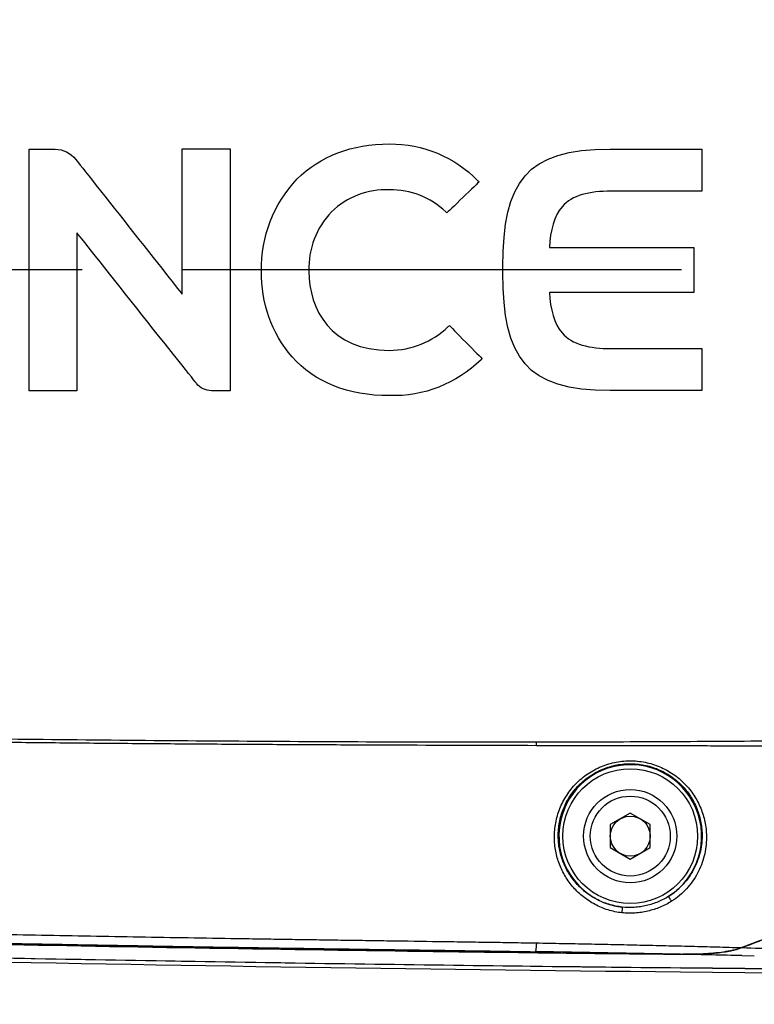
# Model space of a CAD drawing. Header units: millimetres. Extents: x 5828 to 6704, y 123 to 421.
# Tile 263 of 288: x 6534.8 to 6537.56, y 364.1 to 367.79. Entities that reach past the tile are written whole.
import ezdxf

# ---------------------------------------------------------------- set-up
doc = ezdxf.new("R2010")
doc.units = ezdxf.units.MM
doc.linetypes.add('CENTER', pattern=[0.6, 0.375, -0.075, 0.075, -0.075])
for name, color, linetype in [('中心线', 7, 'Continuous'), ('外形图', 7, 'Continuous'), ('尺寸标注', 7, 'Continuous'), ('运动范围', 7, 'Continuous')]:
    doc.layers.add(name, color=color, linetype=linetype)
doc.styles.add('微软雅黑', font='msyh.ttc', dxfattribs={"height": 1.5})
doc.dimstyles.new('尺寸标注_1_20比例', dxfattribs={"dimtxt": 1.5, "dimasz": 1.25, "dimexe": 0.5, "dimexo": 0.4, "dimgap": 0.5, "dimtad": 1, "dimdec": 1, "dimlfac": 20, "dimdsep": 46, "dimtxsty": '微软雅黑', "dimcen": 0.09, "dimadec": 0, "dimazin": 0, "dimtp": 0.01, "dimtm": 0.01, "dimtfac": 1, "dimtdec": 1, "dimtofl": 0, "dimtmove": 0, "dimatfit": 3, "dimfxl": 1, "dimtolj": 1, "dimarcsym": 0})

# ---------------------------------------------------------------- blocks, each defined once
blk = doc.blocks.new('*D1144')
at = {"layer": 'Defpoints', "color": 0}
for p in [(6557.7962, 395.6702), (6487.6476, 286.2413), (6537.9972, 286.2413)]:
    blk.add_point(p, dxfattribs=at)
at = {"layer": '尺寸标注', "color": 0, "lineweight": -2}
for p, q in [((6557.3962, 395.6702), (6487.1476, 395.6702)), ((6487.6476, 394.4202), (6487.6476, 287.4913)), ((6537.5972, 286.2413), (6487.1476, 286.2413))]:
    blk.add_line(p, q, dxfattribs=at)
at = {"layer": '尺寸标注', "color": 0}
for points in [[(6487.856, 394.4202), (6487.4393, 394.4202), (6487.6476, 395.6702)], [(6487.4393, 287.4913), (6487.856, 287.4913), (6487.6476, 286.2413)]]:
    blk.add_solid(points, dxfattribs=at)
at = {"layer": '尺寸标注', "color": 0, "insert": (6486.376, 340.9558), "char_height": 1.5, "attachment_point": 5, "rotation": 90, "style": '微软雅黑'}
blk.add_mtext('\\A1;\\A1;{\\fAlibaba PuHuiTi 3.0 55 Regular|b0|i0|c134|p18;2188.6}', dxfattribs=at)

msp = doc.modelspace()

# ---------------------------------------------------------------- linework, layer by layer
at = {"layer": '中心线', "linetype": 'CENTER', "ltscale": 5}
msp.add_line((6564.2883, 366.8553), (6521.5298, 366.8553), dxfattribs=at)
at = {"layer": '外形图', "linetype": 'ByBlock'}
for p, q in [((6536.7437, 365.0697), (6536.7437, 365.0825)), ((6537.0962, 364.8169), (6537.0212, 364.7736)), ((6537.1712, 364.7736), (6537.0962, 364.8169)), ((6537.0212, 364.7736), (6537.0212, 364.687)), ((6537.1712, 364.687), (6537.1712, 364.7736)), ((6537.0212, 364.687), (6537.0962, 364.6437)), ((6537.0962, 364.6437), (6537.1712, 364.687)), ((6537.5153, 364.3119), (6537.5151, 364.3119)), ((6537.2849, 364.2871), (6537.2932, 364.2869)), ((6537.2849, 364.287), (6537.2933, 364.2868)), ((6537.5151, 364.2819), (6537.562, 364.2807)), ((6537.2844, 364.2364), (6538.0366, 364.2293)), ((6538.0366, 364.2293), (6537.2844, 364.2364)), ((6537.2843, 364.2211), (6538.0365, 364.214))]:
    msp.add_line(p, q, dxfattribs=at)
for radius in [0.253, 0.175, 0.15, 0.075]:
    msp.add_circle((6537.0962, 364.7303), radius, dxfattribs=at)
for centre, radius, start, end in [((6537.0962, 364.7303), 0.268, 302.8618, 263.427), ((6539.0515, 587.3326), 223.1008, 268.606139, 268.934052), ((6539.8154, 628.2612), 264.0365, 268.933534, 269.193667), ((6540.6803, 691.2933), 327.0239, 269.225572, 269.405107), ((6534.8619, 243.1983), 121.113, 88.853652, 89.111659), ((6537.3102, 365.8852), 1.5984, 269.0946, 269.3926), ((6535.6646, 286.1394), 78.1644, 88.643405, 88.80602), ((6540.6124, 684.8532), 320.6341, 269.193573, 269.405293)]:
    msp.add_arc(centre, radius, start, end, dxfattribs=at)
for points, knots in [([(6536.2603, 364.2992), (6535.7358, 364.3064), (6534.6869, 364.3234), (6533.1138, 364.3595), (6531.8032, 364.4001), (6530.7549, 364.4401), (6529.9689, 364.474), (6529.183, 364.5122), (6528.3975, 364.5553), (6527.743, 364.5937), (6527.2197, 364.6304), (6526.8268, 364.6498), (6526.4374, 364.7181), (6525.9472, 364.9084), (6525.408, 365.3031), (6524.9696, 365.9729), (6524.7919, 366.7539), (6524.8988, 367.5478), (6525.276, 368.2549), (6525.8761, 368.7837), (6526.5012, 369.0271), (6527.0244, 369.0704), (6527.4169, 369.0933), (6527.8095, 369.1203), (6528.333, 369.1514), (6528.9877, 369.1881), (6529.7734, 369.2274), (6530.5594, 369.2624), (6531.6076, 369.3037), (6532.9182, 369.3457), (6534.4913, 369.3833), (6535.5402, 369.4011), (6536.0646, 369.4086)], [0, 0, 0, 0, 0.062547, 0.125094, 0.187642, 0.218915, 0.250189, 0.281463, 0.312736, 0.34401, 0.359646, 0.375288, 0.390909, 0.40654, 0.437679, 0.468836, 0.500009, 0.531187, 0.562362, 0.593532, 0.624708, 0.640342, 0.655997, 0.671626, 0.687262, 0.718537, 0.749811, 0.781085, 0.812358, 0.874905, 0.937453, 1, 1, 1, 1]), ([(6537.2932, 369.4237), (6537.0074, 369.4207), (6536.4358, 369.414), (6535.5783, 369.4017), (6534.7209, 369.3866), (6533.8636, 369.3683), (6533.1492, 369.3503), (6532.5777, 369.3339), (6532.1492, 369.3206), (6531.7206, 369.3063), (6531.2922, 369.2909), (6530.8637, 369.2744), (6530.4353, 369.2567), (6530.0069, 369.2378), (6529.5787, 369.2176), (6529.2218, 369.1997), (6528.9364, 369.1847), (6528.7223, 369.1731), (6528.5082, 369.1611), (6528.2942, 369.1488), (6528.0802, 369.1362), (6527.9019, 369.1253), (6527.7592, 369.1164), (6527.6522, 369.1097), (6527.5453, 369.1029), (6527.4383, 369.0959), (6527.3313, 369.0889), (6527.2422, 369.083), (6527.1709, 369.0782), (6527.1174, 369.0746), (6527.0729, 369.0715), (6527.0372, 369.069), (6527.0105, 369.0672), (6526.9838, 369.0654), (6526.957, 369.0636), (6526.9303, 369.0618), (6526.8946, 369.0592), (6526.8501, 369.0557), (6526.8057, 369.0513), (6526.7702, 369.0472), (6526.7348, 369.0425), (6526.6906, 369.0358), (6526.6378, 369.0265), (6526.5677, 369.0124), (6526.4808, 368.9917), (6526.3779, 368.9618), (6526.2765, 368.9269), (6526.1769, 368.8871), (6526.0794, 368.8425), (6525.9841, 368.7933), (6525.8913, 368.7395), (6525.8013, 368.6813), (6525.7142, 368.6187), (6525.6302, 368.552), (6525.5496, 368.4813), (6525.4725, 368.4068), (6525.3991, 368.3287), (6525.3295, 368.247), (6525.2641, 368.1621), (6525.2028, 368.0742), (6525.1458, 367.9833), (6525.0933, 367.8898), (6525.0454, 367.7939), (6525.0022, 367.6957), (6524.9639, 367.5955), (6524.9305, 367.4936), (6524.9021, 367.3903), (6524.8709, 367.2508), (6524.8498, 367.1092), (6524.8391, 366.9666), (6524.8353, 366.8237), (6524.8437, 366.645), (6524.8694, 366.468), (6524.9001, 366.3284), (6524.9282, 366.2249), (6524.9612, 366.1228), (6524.9991, 366.0226), (6525.0419, 365.9242), (6525.0894, 365.8281), (6525.1416, 365.7344), (6525.1982, 365.6433), (6525.2591, 365.5551), (6525.3243, 365.47), (6525.3935, 365.3881), (6525.4666, 365.3096), (6525.5435, 365.2348), (6525.6239, 365.1639), (6525.7076, 365.0969), (6525.7944, 365.034), (6525.8843, 364.9754), (6525.9768, 364.9213), (6526.0719, 364.8717), (6526.1692, 364.8267), (6526.2687, 364.7866), (6526.3699, 364.7513), (6526.4728, 364.721), (6526.577, 364.6957), (6526.6823, 364.6755), (6526.7707, 364.6628), (6526.8418, 364.6556), (6526.8863, 364.6519), (6526.922, 364.6493), (6526.9487, 364.6475), (6526.9755, 364.6457), (6527.0111, 364.6433), (6527.0557, 364.6402), (6527.1091, 364.6366), (6527.1626, 364.6329), (6527.2339, 364.6281), (6527.323, 364.6222), (6527.43, 364.6152), (6527.537, 364.6082), (6527.6439, 364.6014), (6527.7509, 364.5946), (6527.8936, 364.5857), (6528.0719, 364.5749), (6528.2859, 364.5622), (6528.4999, 364.5499), (6528.714, 364.5379), (6528.928, 364.5263), (6529.2135, 364.5113), (6529.5703, 364.4934), (6529.9986, 364.4732), (6530.427, 364.4542), (6530.8554, 364.4365), (6531.2838, 364.4199), (6531.7123, 364.4045), (6532.1409, 364.3902), (6532.5694, 364.3769), (6533.1409, 364.3605), (6533.8553, 364.3424), (6534.7126, 364.3241), (6535.57, 364.309), (6536.4274, 364.2966), (6536.9991, 364.29), (6537.2849, 364.287)], [0, 0, 0, 0, 0.031251, 0.062501, 0.093752, 0.125002, 0.156253, 0.171878, 0.187503, 0.203128, 0.218754, 0.234379, 0.250004, 0.265629, 0.281255, 0.29688, 0.304692, 0.312505, 0.320318, 0.32813, 0.335943, 0.343756, 0.347662, 0.351568, 0.355475, 0.359381, 0.363287, 0.367194, 0.369147, 0.3711, 0.373053, 0.37403, 0.375006, 0.375983, 0.376959, 0.377936, 0.378912, 0.380866, 0.382819, 0.383795, 0.384772, 0.386725, 0.388678, 0.390631, 0.394537, 0.398443, 0.402349, 0.406256, 0.410162, 0.414068, 0.417974, 0.42188, 0.425786, 0.429693, 0.433599, 0.437505, 0.441411, 0.445317, 0.449224, 0.45313, 0.457036, 0.460942, 0.464848, 0.468754, 0.472661, 0.476567, 0.480473, 0.484379, 0.492189, 0.496095, 0.500002, 0.507812, 0.515622, 0.519528, 0.523434, 0.52734, 0.531246, 0.535153, 0.539059, 0.542965, 0.546871, 0.550777, 0.554683, 0.55859, 0.562496, 0.566402, 0.570308, 0.574214, 0.57812, 0.582027, 0.585933, 0.589839, 0.593745, 0.597651, 0.601557, 0.605463, 0.609369, 0.613275, 0.617181, 0.619134, 0.621088, 0.622064, 0.623041, 0.624017, 0.624994, 0.626947, 0.6289, 0.630853, 0.632806, 0.636713, 0.640619, 0.644525, 0.648432, 0.652338, 0.656244, 0.664057, 0.67187, 0.679682, 0.687495, 0.695308, 0.70312, 0.718745, 0.734371, 0.749996, 0.765621, 0.781246, 0.796872, 0.812497, 0.828122, 0.843747, 0.874998, 0.906248, 0.937499, 0.968749, 1, 1, 1, 1]), ([(6534.8386, 367.3078), (6534.8386, 367.3078), (6534.8386, 367.3078), (6534.9364, 367.3078), (6534.9364, 367.3078)], [0.07692308, 0.07692308, 0.07692308, 0.07692308, 0.07692309, 0.15384615, 0.15384615, 0.15384615, 0.15384615]), ([(6534.9364, 367.3078), (6534.9364, 367.3078), (6534.9669, 367.3078), (6534.9956, 367.2936), (6535.0141, 367.2694)], [0.15384615, 0.15384615, 0.15384615, 0.15384615, 0.15384616, 0.23076923, 0.23076923, 0.23076923, 0.23076923]), ([(6535.4139, 366.7636), (6535.4139, 366.7636), (6535.4139, 366.7636), (6535.4139, 367.3091), (6535.4139, 367.3091)], [0.30769231, 0.30769231, 0.30769231, 0.30769231, 0.30769232, 0.38461538, 0.38461538, 0.38461538, 0.38461538]), ([(6535.4139, 367.3091), (6535.4139, 367.3091), (6535.4139, 367.3091), (6535.594, 367.3091), (6535.594, 367.3091)], [0.38461538, 0.38461538, 0.38461538, 0.38461538, 0.38461539, 0.46153846, 0.46153846, 0.46153846, 0.46153846]), ([(6535.594, 367.3091), (6535.594, 367.3091), (6535.594, 367.3091), (6535.594, 366.4015), (6535.594, 366.4015)], [0.46153846, 0.46153846, 0.46153846, 0.46153846, 0.46153847, 0.53846154, 0.53846154, 0.53846154, 0.53846154]), ([(6535.8458, 367.1959), (6535.8458, 367.1959), (6535.9315, 367.282), (6536.0511, 367.3276), (6536.1918, 367.3276)], [0.16666667, 0.16666667, 0.16666667, 0.16666667, 0.16666668, 0.22222222, 0.22222222, 0.22222222, 0.22222222]), ([(6536.1918, 367.3276), (6536.1918, 367.3276), (6536.3184, 367.3279), (6536.4353, 367.2792), (6536.5243, 367.1892)], [0.22222222, 0.22222222, 0.22222222, 0.22222222, 0.22222223, 0.27777778, 0.27777778, 0.27777778, 0.27777778]), ([(6537.021, 367.3084), (6537.021, 367.3084), (6537.021, 367.3084), (6537.3644, 367.3084), (6537.3644, 367.3084)], [0.05263158, 0.05263158, 0.05263158, 0.05263158, 0.05263159, 0.10526316, 0.10526316, 0.10526316, 0.10526316]), ([(6537.3644, 367.3084), (6537.3644, 367.3084), (6537.3644, 367.3084), (6537.3644, 367.1503), (6537.3644, 367.1503)], [0.10526316, 0.10526316, 0.10526316, 0.10526316, 0.10526317, 0.15789474, 0.15789474, 0.15789474, 0.15789474]), ([(6535.0141, 367.2694), (6535.0141, 367.2694), (6535.0141, 367.2694), (6535.4139, 366.7636), (6535.4139, 366.7636)], [0.23076923, 0.23076923, 0.23076923, 0.23076923, 0.23076924, 0.30769231, 0.30769231, 0.30769231, 0.30769231]), ([(6535.7118, 366.8501), (6535.7118, 366.8501), (6535.7091, 366.9803), (6535.7561, 367.1016), (6535.8458, 367.1959)], [0.11111111, 0.11111111, 0.11111111, 0.11111111, 0.11111112, 0.16666667, 0.16666667, 0.16666667, 0.16666667]), ([(6536.5284, 367.1851), (6536.5284, 367.1851), (6536.5284, 367.1851), (6536.4078, 367.0686), (6536.4078, 367.0686)], [0.33333333, 0.33333333, 0.33333333, 0.33333333, 0.33333334, 0.38888889, 0.38888889, 0.38888889, 0.38888889]), ([(6536.5243, 367.1892), (6536.5243, 367.1892), (6536.5243, 367.1892), (6536.5284, 367.1851), (6536.5284, 367.1851)], [0.27777778, 0.27777778, 0.27777778, 0.27777778, 0.27777779, 0.33333333, 0.33333333, 0.33333333, 0.33333333]), ([(6536.1918, 367.1552), (6536.1918, 367.1552), (6536.1099, 367.1584), (6536.0334, 367.1294), (6535.9742, 367.0728)], [0.5, 0.5, 0.5, 0.5, 0.50000001, 0.55555556, 0.55555556, 0.55555556, 0.55555556]), ([(6536.4038, 367.0724), (6536.4038, 367.0724), (6536.346, 367.1275), (6536.2716, 367.1565), (6536.1918, 367.1552)], [0.44444444, 0.44444444, 0.44444444, 0.44444444, 0.44444445, 0.5, 0.5, 0.5, 0.5]), ([(6537.025, 367.1503), (6537.025, 367.1503), (6536.9416, 367.1503), (6536.8787, 367.1355), (6536.8404, 367.0918)], [0.21052632, 0.21052632, 0.21052632, 0.21052632, 0.21052633, 0.26315789, 0.26315789, 0.26315789, 0.26315789]), ([(6537.3644, 367.1503), (6537.3644, 367.1503), (6537.3644, 367.1503), (6537.025, 367.1503), (6537.025, 367.1503)], [0.15789474, 0.15789474, 0.15789474, 0.15789474, 0.15789475, 0.21052632, 0.21052632, 0.21052632, 0.21052632]), ([(6535.9742, 367.0728), (6535.9742, 367.0728), (6535.9169, 367.0119), (6535.8871, 366.9338), (6535.8893, 366.8502)], [0.55555556, 0.55555556, 0.55555556, 0.55555556, 0.55555557, 0.61111111, 0.61111111, 0.61111111, 0.61111111]), ([(6536.4078, 367.0686), (6536.4078, 367.0686), (6536.4078, 367.0686), (6536.4038, 367.0724), (6536.4038, 367.0724)], [0.38888889, 0.38888889, 0.38888889, 0.38888889, 0.3888889, 0.44444444, 0.44444444, 0.44444444, 0.44444444]), ([(6536.8404, 367.0918), (6536.8404, 367.0918), (6536.8101, 367.0573), (6536.7961, 367.0023), (6536.7924, 366.9394)], [0.26315789, 0.26315789, 0.26315789, 0.26315789, 0.2631579, 0.31578947, 0.31578947, 0.31578947, 0.31578947]), ([(6535.4674, 366.4289), (6535.4674, 366.4289), (6535.4674, 366.4289), (6535.0187, 366.9941), (6535.0187, 366.9941)], [0.69230769, 0.69230769, 0.69230769, 0.69230769, 0.6923077, 0.76923077, 0.76923077, 0.76923077, 0.76923077]), ([(6535.0187, 366.9941), (6535.0187, 366.9941), (6535.0187, 366.9941), (6535.0187, 366.4015), (6535.0187, 366.4015)], [0.76923077, 0.76923077, 0.76923077, 0.76923077, 0.76923078, 0.84615385, 0.84615385, 0.84615385, 0.84615385]), ([(6536.7924, 366.9394), (6536.7924, 366.9394), (6536.7924, 366.9394), (6537.3348, 366.9394), (6537.3348, 366.9394)], [0.31578947, 0.31578947, 0.31578947, 0.31578947, 0.31578948, 0.36842105, 0.36842105, 0.36842105, 0.36842105]), ([(6537.3348, 366.9394), (6537.3348, 366.9394), (6537.3348, 366.9394), (6537.3348, 366.8551), (6537.3348, 366.8551)], [0.36842105, 0.36842105, 0.36842105, 0.36842105, 0.36842106, 0.42105263, 0.42105263, 0.42105263, 0.42105263]), ([(6536.6182, 366.8551), (6536.6182, 366.8551), (6536.6182, 366.8551), (6536.6182, 366.8666), (6536.6182, 366.8666)], [0.8947368, 0.8947368, 0.8947368, 0.8947368, 0.8947369, 1, 1, 1, 1]), ([(6536.6182, 366.8435), (6536.6182, 366.8435), (6536.6182, 366.8435), (6536.6182, 366.8551), (6536.6182, 366.8551)], [0.84210526, 0.84210526, 0.84210526, 0.84210526, 0.84210527, 0.89473684, 0.89473684, 0.89473684, 0.89473684]), ([(6537.3348, 366.8551), (6537.3348, 366.8551), (6537.3348, 366.8551), (6537.3348, 366.7706), (6537.3348, 366.7706)], [0.42105263, 0.42105263, 0.42105263, 0.42105263, 0.42105264, 0.47368421, 0.47368421, 0.47368421, 0.47368421]), ([(6535.8262, 366.5284), (6535.8262, 366.5284), (6535.7494, 366.6192), (6535.7096, 366.7312), (6535.7118, 366.8501)], [0.05555556, 0.05555556, 0.05555556, 0.05555556, 0.05555557, 0.11111111, 0.11111111, 0.11111111, 0.11111111]), ([(6535.8893, 366.8502), (6535.8893, 366.8502), (6535.8905, 366.7065), (6535.9707, 366.5528), (6536.1918, 366.5528)], [0.61111111, 0.61111111, 0.61111111, 0.61111111, 0.61111112, 0.66666667, 0.66666667, 0.66666667, 0.66666667]), ([(6537.021, 366.4017), (6537.021, 366.4017), (6536.705, 366.4017), (6536.6182, 366.5227), (6536.6182, 366.8435)], [0.78947368, 0.78947368, 0.78947368, 0.78947368, 0.78947369, 0.84210526, 0.84210526, 0.84210526, 0.84210526]), ([(6537.3348, 366.7706), (6537.3348, 366.7706), (6537.3348, 366.7706), (6536.7924, 366.7706), (6536.7924, 366.7706)], [0.47368421, 0.47368421, 0.47368421, 0.47368421, 0.47368422, 0.52631579, 0.52631579, 0.52631579, 0.52631579]), ([(6536.7924, 366.7706), (6536.7924, 366.7706), (6536.7961, 366.7078), (6536.8101, 366.6529), (6536.8404, 366.6183)], [0.52631579, 0.52631579, 0.52631579, 0.52631579, 0.5263158, 0.57894737, 0.57894737, 0.57894737, 0.57894737]), ([(6536.1918, 366.5528), (6536.1918, 366.5528), (6536.2751, 366.5532), (6536.3524, 366.5844), (6536.4127, 366.642)], [0.66666667, 0.66666667, 0.66666667, 0.66666667, 0.66666668, 0.72222222, 0.72222222, 0.72222222, 0.72222222]), ([(6536.4127, 366.642), (6536.4127, 366.642), (6536.4127, 366.642), (6536.4168, 366.646), (6536.4168, 366.646)], [0.72222222, 0.72222222, 0.72222222, 0.72222222, 0.72222223, 0.77777778, 0.77777778, 0.77777778, 0.77777778]), ([(6536.4168, 366.646), (6536.4168, 366.646), (6536.4168, 366.646), (6536.5398, 366.5216), (6536.5398, 366.5216)], [0.77777778, 0.77777778, 0.77777778, 0.77777778, 0.77777779, 0.83333333, 0.83333333, 0.83333333, 0.83333333]), ([(6536.8404, 366.6183), (6536.8404, 366.6183), (6536.8787, 366.5746), (6536.9416, 366.5598), (6537.025, 366.5598)], [0.57894737, 0.57894737, 0.57894737, 0.57894737, 0.57894738, 0.63157895, 0.63157895, 0.63157895, 0.63157895]), ([(6537.025, 366.5598), (6537.025, 366.5598), (6537.025, 366.5598), (6537.3644, 366.5598), (6537.3644, 366.5598)], [0.63157895, 0.63157895, 0.63157895, 0.63157895, 0.63157896, 0.68421053, 0.68421053, 0.68421053, 0.68421053]), ([(6537.3644, 366.5598), (6537.3644, 366.5598), (6537.3644, 366.5598), (6537.3644, 366.4017), (6537.3644, 366.4017)], [0.68421053, 0.68421053, 0.68421053, 0.68421053, 0.68421054, 0.73684211, 0.73684211, 0.73684211, 0.73684211]), ([(6536.5398, 366.5216), (6536.5398, 366.5216), (6536.5398, 366.5216), (6536.5358, 366.5176), (6536.5358, 366.5176)], [0.83333333, 0.83333333, 0.83333333, 0.83333333, 0.83333334, 0.88888889, 0.88888889, 0.88888889, 0.88888889]), ([(6536.5358, 366.5176), (6536.5358, 366.5176), (6536.4425, 366.4272), (6536.3216, 366.3799), (6536.1918, 366.383)], [0.8888889, 0.8888889, 0.8888889, 0.8888889, 0.8888889, 1, 1, 1, 1]), ([(6535.5233, 366.4015), (6535.5233, 366.4015), (6535.5014, 366.4015), (6535.4808, 366.4116), (6535.4674, 366.4289)], [0.61538462, 0.61538462, 0.61538462, 0.61538462, 0.61538463, 0.69230769, 0.69230769, 0.69230769, 0.69230769]), ([(6535.0187, 366.4015), (6535.0187, 366.4015), (6535.0187, 366.4015), (6534.8386, 366.4015), (6534.8386, 366.4015)], [0.8461538, 0.8461538, 0.8461538, 0.8461538, 0.8461539, 1, 1, 1, 1]), ([(6535.594, 366.4015), (6535.594, 366.4015), (6535.594, 366.4015), (6535.5233, 366.4015), (6535.5233, 366.4015)], [0.53846154, 0.53846154, 0.53846154, 0.53846154, 0.53846155, 0.61538462, 0.61538462, 0.61538462, 0.61538462]), ([(6537.3644, 366.4017), (6537.3644, 366.4017), (6537.3644, 366.4017), (6537.021, 366.4017), (6537.021, 366.4017)], [0.73684211, 0.73684211, 0.73684211, 0.73684211, 0.73684212, 0.78947368, 0.78947368, 0.78947368, 0.78947368]), ([(6536.7437, 365.0825), (6536.5734, 365.0822), (6536.2329, 365.0827), (6535.7222, 365.0851), (6535.2115, 365.089), (6534.7008, 365.0942), (6534.1901, 365.1007), (6533.6794, 365.1086), (6533.1687, 365.1179), (6532.4879, 365.1321), (6531.6369, 365.1533), (6530.6159, 365.1841), (6529.5951, 365.2202), (6528.9146, 365.2479), (6528.5745, 365.2626)], [0, 0, 0, 0, 0.0625, 0.125, 0.1875, 0.25, 0.3125, 0.375, 0.4375, 0.5, 0.625, 0.75, 0.875, 1, 1, 1, 1]), ([(6536.7437, 365.0697), (6536.5733, 365.0702), (6536.3177, 365.0709), (6535.9768, 365.0723), (6535.7212, 365.0736), (6535.4656, 365.0752), (6535.21, 365.0772), (6534.9543, 365.0795), (6534.6135, 365.0831), (6534.1875, 365.0884), (6533.6763, 365.096), (6533.1651, 365.105), (6532.4836, 365.1188), (6531.6317, 365.1393), (6530.6096, 365.1693), (6529.5877, 365.2047), (6528.9066, 365.2319), (6528.5661, 365.2464)], [0, 0, 0, 0, 0.0625, 0.09375, 0.125, 0.15625, 0.1875, 0.21875, 0.25, 0.3125, 0.375, 0.4375, 0.5, 0.625, 0.75, 0.875, 1, 1, 1, 1]), ([(6538.3461, 365.0937), (6538.3133, 365.0934), (6538.2474, 365.0926), (6538.1484, 365.0916), (6538.049, 365.0906), (6537.916, 365.0893), (6537.7492, 365.0878), (6537.5486, 365.0861), (6537.3476, 365.0847), (6537.1464, 365.0837), (6536.9451, 365.0829), (6536.8108, 365.0826), (6536.7437, 365.0825)], [0, 0, 0, 0, 0.061527, 0.123327, 0.185351, 0.247561, 0.372407, 0.49764, 0.623104, 0.748692, 0.874337, 1, 1, 1, 1]), ([(6538.345, 365.0703), (6538.3122, 365.0701), (6538.2464, 365.0698), (6538.1475, 365.0694), (6538.0483, 365.0691), (6537.9487, 365.0688), (6537.8489, 365.0686), (6537.7488, 365.0685), (6537.6486, 365.0684), (6537.5483, 365.0684), (6537.4479, 365.0684), (6537.3474, 365.0685), (6537.2468, 365.0687), (6537.1462, 365.0688), (6537.0456, 365.0689), (6536.9114, 365.0692), (6536.8108, 365.0695), (6536.7437, 365.0697)], [0, 0, 0, 0, 0.061484, 0.123251, 0.18525, 0.247443, 0.309793, 0.372272, 0.434851, 0.497509, 0.560228, 0.622992, 0.68579, 0.748612, 0.811449, 0.874296, 1, 1, 1, 1]), ([(6536.8113, 364.7252), (6536.8112, 364.7344), (6536.812, 364.7528), (6536.8157, 364.7801), (6536.8222, 364.8072), (6536.8312, 364.8336), (6536.8429, 364.8592), (6536.8571, 364.8836), (6536.8737, 364.9066), (6536.8926, 364.9279), (6536.9137, 364.9474), (6536.9367, 364.9647), (6536.9615, 364.9796), (6536.9877, 364.992), (6537.0152, 365.0017), (6537.0435, 365.0085), (6537.0724, 365.0124), (6537.1015, 365.0134), (6537.1306, 365.0113), (6537.1592, 365.0063), (6537.1871, 364.9985), (6537.2139, 364.9879), (6537.2394, 364.9748), (6537.2633, 364.9593), (6537.2854, 364.9417), (6537.3055, 364.9221), (6537.3235, 364.9009), (6537.3392, 364.8782), (6537.3526, 364.8543), (6537.3635, 364.8294), (6537.3721, 364.8038), (6537.3781, 364.7776), (6537.3817, 364.751), (6537.3825, 364.7332), (6537.3824, 364.7243)], [0, 0, 0, 0, 0.030475, 0.061087, 0.091853, 0.122783, 0.153884, 0.185157, 0.216601, 0.248209, 0.279971, 0.311873, 0.343899, 0.37603, 0.408242, 0.44051, 0.472806, 0.505099, 0.537355, 0.56954, 0.601615, 0.633547, 0.665302, 0.69685, 0.728167, 0.759237, 0.790053, 0.820617, 0.850942, 0.881048, 0.910966, 0.940734, 0.970395, 1, 1, 1, 1]), ([(6536.8258, 364.7303), (6536.8258, 364.7389), (6536.8265, 364.7562), (6536.8301, 364.782), (6536.8362, 364.8075), (6536.8447, 364.8324), (6536.8558, 364.8565), (6536.8692, 364.8796), (6536.885, 364.9013), (6536.9029, 364.9215), (6536.9228, 364.9399), (6536.9446, 364.9563), (6536.9681, 364.9704), (6536.9929, 364.9822), (6537.0189, 364.9913), (6537.0458, 364.9979), (6537.0731, 365.0016), (6537.1008, 365.0025), (6537.1283, 365.0006), (6537.1554, 364.996), (6537.1818, 364.9886), (6537.2073, 364.9786), (6537.2314, 364.9663), (6537.254, 364.9516), (6537.2749, 364.935), (6537.2939, 364.9165), (6537.3108, 364.8965), (6537.3256, 364.8751), (6537.3381, 364.8525), (6537.3484, 364.8291), (6537.3564, 364.805), (6537.362, 364.7803), (6537.3653, 364.7554), (6537.366, 364.7386), (6537.3659, 364.7303)], [0, 0, 0, 0, 0.030392, 0.060935, 0.091648, 0.122543, 0.153626, 0.184899, 0.216361, 0.248005, 0.279819, 0.311789, 0.343897, 0.37612, 0.408435, 0.440812, 0.473221, 0.505626, 0.537991, 0.570277, 0.602442, 0.634446, 0.666254, 0.697831, 0.729151, 0.760197, 0.790962, 0.821449, 0.851673, 0.881658, 0.911437, 0.941054, 0.970557, 1, 1, 1, 1]), ([(6537.0652, 364.4425), (6537.0562, 364.4435), (6537.0386, 364.4464), (6537.0126, 364.4531), (6536.9876, 364.4622), (6536.9638, 364.4735), (6536.9412, 364.4868), (6536.92, 364.502), (6536.9004, 364.519), (6536.8825, 364.5376), (6536.8664, 364.5576), (6536.8522, 364.579), (6536.84, 364.6014), (6536.8298, 364.6249), (6536.8218, 364.6492), (6536.8159, 364.6741), (6536.8123, 364.6995), (6536.8114, 364.7167), (6536.8113, 364.7252)], [0, 0, 0, 0, 0.064858, 0.129277, 0.193236, 0.256738, 0.319805, 0.382475, 0.444795, 0.506822, 0.568617, 0.630245, 0.69177, 0.753256, 0.814767, 0.876359, 0.938087, 1, 1, 1, 1]), ([(6537.0655, 364.464), (6537.0571, 364.465), (6537.0403, 364.4677), (6537.0158, 364.474), (6536.9921, 364.4826), (6536.9696, 364.4932), (6536.9482, 364.5057), (6536.9282, 364.5201), (6536.9098, 364.5361), (6536.8929, 364.5536), (6536.8777, 364.5724), (6536.8643, 364.5925), (6536.8528, 364.6137), (6536.8432, 364.6358), (6536.8356, 364.6586), (6536.8301, 364.6821), (6536.8267, 364.7061), (6536.8259, 364.7222), (6536.8258, 364.7303)], [0, 0, 0, 0, 0.065117, 0.129744, 0.193859, 0.257467, 0.320592, 0.383276, 0.445575, 0.50755, 0.56927, 0.630805, 0.692227, 0.753607, 0.815012, 0.876507, 0.938151, 1, 1, 1, 1]), ([(6537.3659, 364.7303), (6537.3658, 364.7195), (6537.3643, 364.6978), (6537.3582, 364.6657), (6537.3482, 364.6344), (6537.3343, 364.6042), (6537.3165, 364.5757), (6537.2951, 364.5491), (6537.2701, 364.5252), (6537.2514, 364.5114), (6537.2416, 364.5052)], [0, 0, 0, 0, 0.121107, 0.242629, 0.364985, 0.488571, 0.613717, 0.740653, 0.869452, 1, 1, 1, 1]), ([(6537.3824, 364.7243), (6537.3824, 364.7128), (6537.3809, 364.6898), (6537.3745, 364.6558), (6537.3639, 364.6225), (6537.3493, 364.5905), (6537.3306, 364.5603), (6537.308, 364.5322), (6537.2816, 364.507), (6537.2619, 364.4924), (6537.2516, 364.4858)], [0, 0, 0, 0, 0.121459, 0.243291, 0.365883, 0.489597, 0.614737, 0.741505, 0.869963, 1, 1, 1, 1]), ([(6527.0692, 364.6438), (6527.1698, 364.6369), (6527.371, 364.6233), (6527.6728, 364.6039), (6527.9747, 364.5852), (6528.2766, 364.5672), (6528.5785, 364.5499), (6528.8805, 364.5333), (6529.1826, 364.5174), (6529.4846, 364.5022), (6529.7867, 364.4876), (6530.1896, 364.469), (6530.6932, 364.4474), (6531.2976, 364.4237), (6531.9021, 364.4023), (6532.5067, 364.3831), (6533.1114, 364.3658), (6533.7161, 364.3505), (6534.3208, 364.3368), (6534.8248, 364.3268), (6535.228, 364.3196), (6535.5304, 364.3145), (6535.8328, 364.3098), (6536.0848, 364.3062), (6536.2864, 364.3034), (6536.4376, 364.3013), (6536.5887, 364.2991), (6536.6893, 364.2975), (6536.7397, 364.2967)], [0, 0, 0, 0, 0.031251, 0.062503, 0.093754, 0.125005, 0.156256, 0.187508, 0.218759, 0.25001, 0.281262, 0.312513, 0.375015, 0.437518, 0.50002, 0.562523, 0.625025, 0.687528, 0.75003, 0.812533, 0.843784, 0.875035, 0.906286, 0.937537, 0.953163, 0.968787, 0.984404, 1, 1, 1, 1]), ([(6537.5151, 364.3119), (6537.544, 364.3227), (6537.6015, 364.3449), (6537.6874, 364.3794), (6537.773, 364.4148), (6537.8582, 364.4508), (6537.9291, 364.4812), (6537.9857, 364.5058), (6538.0282, 364.5243), (6538.0705, 364.5429), (6538.127, 364.5679), (6538.1692, 364.5868), (6538.1973, 364.5996)], [0, 0, 0, 0, 0.125, 0.25, 0.375, 0.5, 0.625, 0.6875, 0.75, 0.8125, 0.875, 1, 1, 1, 1]), ([(6537.2416, 364.5051), (6537.2352, 364.501), (6537.2219, 364.4933), (6537.194, 364.4804), (6537.1646, 364.471), (6537.1344, 364.4652), (6537.1039, 364.4619), (6537.0808, 364.4623), (6537.0655, 364.464)], [0, 0, 0, 0, 0.124848, 0.249883, 0.500011, 0.625201, 0.750342, 1, 1, 1, 1]), ([(6537.2515, 364.4858), (6537.2508, 364.4867), (6537.2494, 364.4887), (6537.2474, 364.4918), (6537.2455, 364.4949), (6537.2441, 364.4974), (6537.2431, 364.4993), (6537.2426, 364.5006), (6537.2421, 364.5018), (6537.2417, 364.5028), (6537.2415, 364.5036), (6537.2414, 364.5042), (6537.2414, 364.5046), (6537.2414, 364.5049), (6537.2415, 364.5051), (6537.2416, 364.5052)], [0, 0, 0, 0, 0.160681, 0.330011, 0.497599, 0.653168, 0.72345, 0.787295, 0.843776, 0.892124, 0.931771, 0.962458, 0.974528, 0.98459, 1, 1, 1, 1]), ([(6530.872, 364.4735), (6531.1165, 364.4638), (6531.6057, 364.4454), (6532.3395, 364.4211), (6533.0735, 364.3998), (6533.6852, 364.3844), (6534.1745, 364.3733), (6534.4804, 364.3669), (6534.7251, 364.3621), (6534.9087, 364.3586), (6535.0922, 364.3552), (6535.2757, 364.352), (6535.4593, 364.349), (6535.6122, 364.3465), (6535.7346, 364.3446), (6535.8263, 364.3432), (6535.9181, 364.3419), (6536.0099, 364.3405), (6536.1017, 364.3392), (6536.224, 364.3374), (6536.3464, 364.3356), (6536.4687, 364.3338), (6536.5604, 364.3325), (6536.6521, 364.3311), (6536.7132, 364.3301), (6536.7437, 364.3296)], [0, 0, 0, 0, 0.125008, 0.250015, 0.375023, 0.500031, 0.562535, 0.625038, 0.65629, 0.687542, 0.718794, 0.750046, 0.781298, 0.81255, 0.828176, 0.843802, 0.859428, 0.875054, 0.89068, 0.906306, 0.937557, 0.953179, 0.968797, 0.984405, 1, 1, 1, 1]), ([(6537.2516, 364.4858), (6537.2448, 364.4814), (6537.2307, 364.4734), (6537.2085, 364.4633), (6537.1856, 364.4551), (6537.162, 364.4486), (6537.138, 364.444), (6537.1137, 364.4413), (6537.0894, 364.4406), (6537.0732, 364.4416), (6537.0652, 364.4425)], [0, 0, 0, 0, 0.124267, 0.249196, 0.374508, 0.499991, 0.625464, 0.750753, 0.875672, 1, 1, 1, 1]), ([(6537.0652, 364.4425), (6537.0654, 364.4437), (6537.0658, 364.4461), (6537.0662, 364.4497), (6537.0665, 364.4533), (6537.0667, 364.4561), (6537.0667, 364.4582), (6537.0666, 364.4596), (6537.0666, 364.4609), (6537.0664, 364.4619), (6537.0663, 364.4627), (6537.0661, 364.4633), (6537.0659, 364.4637), (6537.0658, 364.4639), (6537.0656, 364.464), (6537.0655, 364.464)], [0, 0, 0, 0, 0.162151, 0.332298, 0.500153, 0.655583, 0.725691, 0.789315, 0.845545, 0.89362, 0.932979, 0.963355, 0.975253, 0.985117, 1, 1, 1, 1]), ([(6536.7437, 364.3296), (6536.7436, 364.3273), (6536.7434, 364.323), (6536.743, 364.3168), (6536.7425, 364.3113), (6536.742, 364.3066), (6536.7415, 364.3033), (6536.7411, 364.301), (6536.7408, 364.2997), (6536.7406, 364.2986), (6536.7403, 364.2977), (6536.74, 364.2971), (6536.7398, 364.2968), (6536.7397, 364.2967)], [0, 0, 0, 0, 0.204269, 0.391187, 0.557521, 0.700413, 0.817456, 0.865683, 0.906803, 0.940704, 0.967362, 0.986924, 1, 1, 1, 1]), ([(6536.7437, 364.3296), (6536.7762, 364.329), (6536.8412, 364.3278), (6536.9385, 364.3259), (6537.0357, 364.3239), (6537.1325, 364.3218), (6537.229, 364.3196), (6537.325, 364.3172), (6537.4203, 364.3147), (6537.4837, 364.3129), (6537.5153, 364.3119)], [0, 0, 0, 0, 0.126388, 0.252574, 0.378489, 0.504043, 0.629107, 0.753536, 0.877218, 1, 1, 1, 1]), ([(6537.2932, 364.2869), (6537.3119, 364.2867), (6537.34, 364.2869), (6537.3773, 364.2885), (6537.4053, 364.2905), (6537.4332, 364.2935), (6537.4563, 364.2969), (6537.4746, 364.3004), (6537.4883, 364.3036), (6537.5018, 364.3073), (6537.5107, 364.3102), (6537.5151, 364.3119)], [0, 0, 0, 0, 0.249992, 0.374993, 0.499994, 0.624994, 0.74999, 0.812493, 0.874996, 0.937499, 1, 1, 1, 1]), ([(6537.5153, 364.3119), (6537.5604, 364.3106), (6537.735, 364.3051), (6537.9095, 364.2986), (6538.0388, 364.2926)], [0, 0, 0, 0, 0.258832, 1, 1, 1, 1])]:
    msp.add_open_spline(points, degree=3, knots=knots, dxfattribs=at)
for points in [[(6534.8386, 366.4015), (6534.8386, 366.4015), (6534.8386, 367.3078), (6534.8386, 367.3078)], [(6536.6182, 366.8666), (6536.6182, 367.1874), (6536.705, 367.3084), (6537.021, 367.3084)], [(6536.1918, 366.383), (6536.0373, 366.383), (6535.9109, 366.4332), (6535.8262, 366.5284)], [(6537.7263, 364.3956), (6537.6564, 364.3667), (6537.5861, 364.3386), (6537.5153, 364.3119)], [(6531.2857, 364.3541), (6533.2843, 364.2796), (6535.2844, 364.242), (6537.2843, 364.2211)], [(6531.2862, 364.3694), (6533.2847, 364.2949), (6535.2846, 364.2573), (6537.2844, 364.2364)], [(6537.5151, 364.3119), (6537.4931, 364.3036), (6537.4697, 364.2989), (6537.4464, 364.2955)], [(6537.3707, 364.2883), (6537.3449, 364.287), (6537.3191, 364.2866), (6537.2932, 364.2869)], [(6537.4464, 364.2955), (6537.4213, 364.2918), (6537.396, 364.2896), (6537.3707, 364.2883)]]:
    msp.add_open_spline(points, degree=3, dxfattribs=at)
at = {"layer": '运动范围'}
msp.add_arc((6557.7962, 336.8553), 58.815, 350, 225, dxfattribs=at)

# ---------------------------------------------------------------- dimensions: what is measured, and where the dimension line sits
at = {"layer": '尺寸标注'}
dim = msp.add_linear_dim(base=(6487.6476, 286.2413), p1=(6557.7962, 395.6702), p2=(6537.9972, 286.2413), angle=90, text='\\A1;{\\fAlibaba PuHuiTi 3.0 55 Regular|b0|i0|c134|p18;2188.6}', dimstyle='尺寸标注_1_20比例', dxfattribs=at)
dim.commit()
dim.dimension.update_dxf_attribs({"geometry": '*D1144', "text_midpoint": (6487.6476, 340.9558), "dimtype": 160})

doc.saveas('drawing.dxf')
